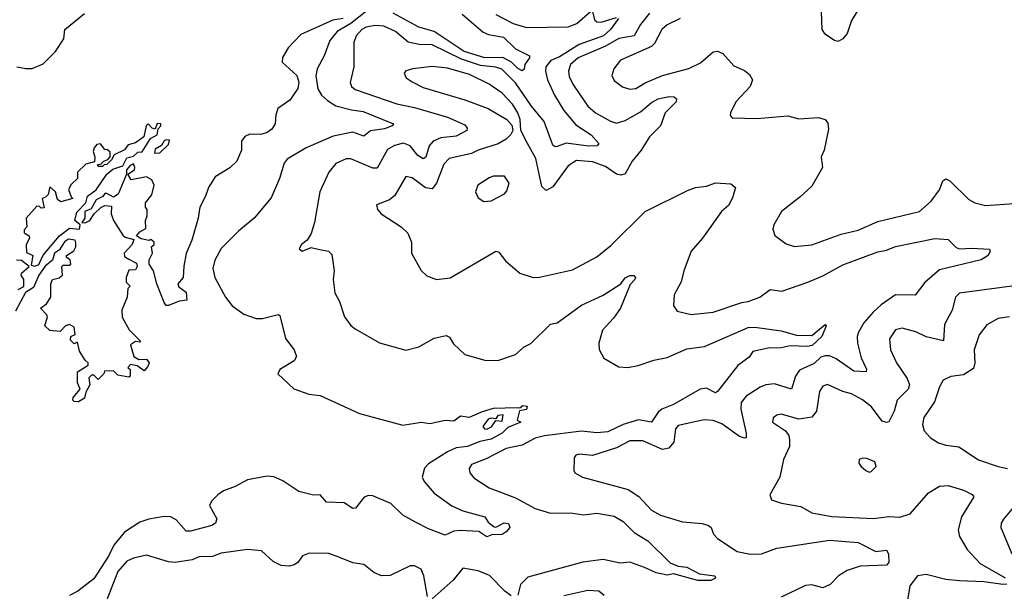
# Model space of a CAD drawing. Extents: x 1954683 to 2060285, y 904798 to 1016299.
# Tile 371 of 472: x 2004108 to 2008591, y 1005805 to 1008409. Entities that reach past the tile are written whole.
import ezdxf

# ---------------------------------------------------------------- set-up
doc = ezdxf.new("R2010")
doc.units = 0

msp = doc.modelspace()

# ---------------------------------------------------------------- linework, layer by layer
at = {"layer": '0CON10XD'}
for points in [[(2008000.6, 1008579.4), (2007895.3, 1008405), (2007875, 1008345.6), (2007855, 1008321.5), (2007835, 1008310.6), (2007815, 1008316.7), (2007775, 1008343.5), (2007761.1, 1008365), (2007756.4, 1008485)], [(2005725, 1008477.8), (2005615, 1008391.2), (2005553.6, 1008355), (2005519.2, 1008315), (2005494, 1008245), (2005461.8, 1008185), (2005456.2, 1008153.8), (2005464.8, 1008094.8), (2005481.2, 1008065), (2005508.3, 1008041.7), (2005547.1, 1008017.1), (2005618.3, 1007998.3), (2005671.5, 1007991.5), (2005810, 1007935), (2005803.3, 1007925), (2005768.3, 1007911.7), (2005705, 1007902.2), (2005675, 1007878.9), (2005625, 1007897.3), (2005535, 1007878.1), (2005412.5, 1007825), (2005325, 1007774.2), (2005311.1, 1007755), (2005290.4, 1007685), (2005251.9, 1007598.1), (2005175.6, 1007505), (2005104.1, 1007445.9), (2005025, 1007367.1), (2004996.2, 1007313.8), (2004987.5, 1007275), (2004995.5, 1007235), (2005044.5, 1007145), (2005075.3, 1007105.3), (2005127.8, 1007067.8), (2005185, 1007047.8), (2005212.7, 1007047.3), (2005285, 1007065.8), (2005292, 1007062), (2005317.2, 1006957.2), (2005356.9, 1006905), (2005368, 1006875), (2005356.7, 1006855), (2005292, 1006815), (2005282.9, 1006795), (2005355, 1006727.1), (2005423.4, 1006703.4), (2005475, 1006697.5), (2005655, 1006615.5), (2005851.7, 1006561.7), (2005935, 1006575.4), (2005975, 1006570), (2006045, 1006584), (2006085, 1006582), (2006115, 1006603.8), (2006155, 1006597.5), (2006215, 1006624.4), (2006265, 1006638.9), (2006371.7, 1006641.7), (2006385, 1006640), (2006398.3, 1006651.7), (2006417.5, 1006647.5), (2006415, 1006633.3), (2006383.3, 1006626.7), (2006373.3, 1006585), (2006390, 1006575), (2006329.7, 1006550.3), (2006304, 1006525), (2006255, 1006497.7), (2006202.7, 1006487.2), (2006145.8, 1006465), (2006095, 1006458.8), (2006055, 1006440.7), (2005968.6, 1006385), (2005951.3, 1006365), (2005940.6, 1006325), (2005948.5, 1006305), (2005995, 1006251.1), (2006075, 1006194.6), (2006125, 1006171.9), (2006225, 1006143.3), (2006240, 1006120), (2006268.3, 1006098.3), (2006275, 1006096.2), (2006313.3, 1006116.7), (2006333.7, 1006113.7), (2006338.9, 1006095), (2006322.5, 1006075), (2006305, 1006062.8), (2006257.5, 1006062.5), (2006235, 1006053.6), (2006197.8, 1006077.8), (2006112.4, 1006082.4), (2006085, 1006078.2), (2006045, 1006060), (2005968.8, 1006088.8), (2005909.1, 1006119.1), (2005852.2, 1006152.2), (2005797.7, 1006205), (2005715, 1006239.2), (2005695, 1006241.8), (2005676.6, 1006233.4), (2005636.6, 1006183.4), (2005625, 1006182), (2005585, 1006207.5), (2005505, 1006210.6), (2005475, 1006244.2), (2005445, 1006242.8), (2005379, 1006259), (2005305, 1006308.7), (2005265, 1006326.9), (2005235, 1006328.6), (2005145, 1006312), (2005088.2, 1006281.8), (2005035, 1006262.4), (2005010.3, 1006245), (2004981.5, 1006215), (2004972.5, 1006195), (2005005.7, 1006135), (2004998.6, 1006115), (2004982.9, 1006105), (2004885, 1006078.4), (2004865, 1006078.9), (2004820.1, 1006130.1), (2004793.7, 1006143.7), (2004765, 1006145.8), (2004695, 1006133.8), (2004655, 1006120.3), (2004585, 1006073.9), (2004535.9, 1006015), (2004511.2, 1005965), (2004445, 1005861.6), (2004371.5, 1005805), (2004335, 1005785.3)], [(2004095, 1008193.8), (2004135, 1008186.7), (2004165, 1008186.7), (2004215, 1008208.8), (2004271.2, 1008265), (2004308.3, 1008321.7), (2004312.5, 1008365), (2004403.1, 1008436.9)], [(2006121.6, 1008435), (2006218.1, 1008351.9), (2006241.8, 1008341.8), (2006310.3, 1008330.3), (2006365, 1008277.2), (2006429.2, 1008245), (2006428.9, 1008235), (2006407.8, 1008205), (2006405, 1008184), (2006395, 1008175.5), (2006375, 1008186.9), (2006346.2, 1008216.2), (2006307.1, 1008237.1), (2006225, 1008236.1), (2006131.7, 1008265), (2005995, 1008355.7), (2005925, 1008375.6), (2005808.4, 1008438.4)], [(2006275, 1008433.2), (2006355, 1008391.6), (2006415, 1008374.3), (2006605, 1008376), (2006645, 1008392.4), (2006706.7, 1008446.7)], [(2006975, 1008439.4), (2006935, 1008387.8), (2006905, 1008335.8), (2006835, 1008324.1), (2006775, 1008288.3), (2006650.9, 1008235), (2006615, 1008205.3), (2006605.9, 1008175.9), (2006609.8, 1008149.7), (2006625.4, 1008115), (2006657.8, 1008067.8)], [(2006715, 1008446.9), (2006725, 1008408.8), (2006735, 1008398.9), (2006755, 1008398.5), (2006825, 1008418.5)], [(2005580.9, 1008415), (2005532.7, 1008407.3), (2005387.9, 1008342.1), (2005329.2, 1008280.8), (2005303.6, 1008236.4), (2005303.3, 1008215), (2005370, 1008155), (2005378.5, 1008125), (2005373.3, 1008095), (2005337.7, 1008042.3), (2005283.3, 1008005), (2005273.9, 1007976.1), (2005271.2, 1007935), (2005255, 1007910), (2005233.8, 1007895), (2005205, 1007886.2), (2005155, 1007888.1), (2005132.7, 1007877.3), (2005117.5, 1007855), (2005118, 1007815), (2005096.7, 1007765), (2005065, 1007733.8), (2004997.4, 1007692.6), (2004967.1, 1007645), (2004954.3, 1007605), (2004928.1, 1007555), (2004920, 1007505), (2004891.1, 1007405), (2004865.4, 1007344.6), (2004854.5, 1007285.5), (2004852.5, 1007235), (2004827.5, 1007205), (2004831.7, 1007191.7), (2004865, 1007167.5), (2004868.8, 1007131.2), (2004833, 1007127), (2004785, 1007107.5), (2004775, 1007107.5), (2004765, 1007120), (2004731.2, 1007205), (2004717.5, 1007265), (2004697.5, 1007295), (2004697.5, 1007315), (2004712.5, 1007345), (2004707.5, 1007375), (2004720, 1007385), (2004720, 1007395), (2004705, 1007407.5), (2004695, 1007402.5), (2004660, 1007410), (2004640, 1007425), (2004655, 1007442.5), (2004682.5, 1007457.5), (2004680, 1007495), (2004687.5, 1007515), (2004687.5, 1007545), (2004680, 1007555), (2004680, 1007575), (2004709.5, 1007610.5), (2004720, 1007655), (2004709.5, 1007679.5), (2004685, 1007693.8), (2004615, 1007680), (2004600, 1007705), (2004630, 1007725), (2004632.5, 1007735), (2004625, 1007752.5), (2004610, 1007745), (2004594.2, 1007725.8), (2004593.3, 1007705), (2004556.4, 1007613.6), (2004535, 1007600), (2004505, 1007617.5), (2004495, 1007616.7), (2004486.7, 1007603.3), (2004455, 1007588.8), (2004432.3, 1007547.7), (2004404.3, 1007535.7), (2004404.2, 1007505), (2004390, 1007485), (2004406.1, 1007483.9), (2004426.4, 1007493.6), (2004446.7, 1007525), (2004476.4, 1007553.6), (2004495, 1007562.5), (2004525, 1007560), (2004523.3, 1007525), (2004534.1, 1007494.1), (2004577, 1007427), (2004588.3, 1007418.3), (2004627.5, 1007407.5), (2004620, 1007385), (2004582.5, 1007345), (2004585, 1007330), (2004605, 1007317.5)], [(2006833.8, 1008415), (2006798.3, 1008365), (2006766.1, 1008335), (2006655, 1008296), (2006565, 1008239.3), (2006526.3, 1008223.7), (2006503.3, 1008195), (2006501, 1008175), (2006510.7, 1008135), (2006543.3, 1008065), (2006585.8, 1007995), (2006640.5, 1007930.5), (2006710, 1007885), (2006744, 1007845), (2006737.5, 1007835), (2006697.4, 1007832.6), (2006596.4, 1007846.4), (2006555, 1007830.8), (2006545, 1007829.5), (2006535, 1007838.1), (2006496.2, 1007945), (2006438.6, 1008015), (2006365, 1008122), (2006303.2, 1008183.2), (2006275, 1008193.2), (2006205, 1008200.7), (2006119.5, 1008229.5), (2005985, 1008294.4), (2005926.6, 1008296.6), (2005876.6, 1008306.6), (2005818.8, 1008355), (2005765, 1008380.3), (2005725, 1008383.4), (2005685, 1008375.2), (2005665, 1008364.1), (2005639.1, 1008335), (2005629.1, 1008305), (2005628.9, 1008195), (2005613, 1008123), (2005618.9, 1008105), (2005635, 1008090.9), (2005824.7, 1008025.3), (2005905, 1008009.5), (2006055, 1007965.3), (2006135, 1007929.4), (2006145.7, 1007915), (2006144.2, 1007905), (2006095, 1007878.2), (2006025, 1007871.1), (2005989.6, 1007855), (2005972.7, 1007835), (2005956.7, 1007783.3), (2005945, 1007774.6), (2005921, 1007791), (2005885, 1007834.7), (2005855, 1007846.7), (2005813.4, 1007836.6), (2005781.7, 1007818.3), (2005735, 1007732.1), (2005715, 1007732.1), (2005615, 1007775.3), (2005593.8, 1007775), (2005546.5, 1007753.5), (2005514.5, 1007715), (2005474.5, 1007625), (2005449.4, 1007485), (2005434.2, 1007435), (2005416.1, 1007403.9), (2005390, 1007385), (2005380, 1007365), (2005393.9, 1007353.9), (2005435, 1007371.2), (2005465.8, 1007364.2), (2005513.9, 1007353.9), (2005529.5, 1007339.5), (2005538.9, 1007265), (2005534.2, 1007225), (2005542, 1007165), (2005564, 1007125), (2005586, 1007055), (2005615.8, 1007015.8), (2005635, 1007001.2), (2005746.4, 1006936.4), (2005865, 1006903.8), (2005925, 1006919.2), (2005995, 1006958.1), (2006050, 1006970), (2006065, 1006963.3), (2006082.6, 1006932.6), (2006135, 1006884.3), (2006225, 1006857.5), (2006285, 1006856), (2006365, 1006884), (2006405, 1006919.2), (2006435, 1006933.1), (2006525, 1007022.2), (2006555, 1007028.5), (2006665, 1007108.8), (2006765, 1007154.4), (2006845, 1007205.7), (2006865, 1007232.5), (2006885, 1007243.8), (2006903.5, 1007243.5), (2006911.1, 1007235), (2006908.2, 1007225), (2006887.5, 1007202.5), (2006843.6, 1007095), (2006811.1, 1007048.9), (2006761.1, 1006995), (2006744.4, 1006935), (2006746.6, 1006906.6), (2006767, 1006867), (2006835, 1006827.1), (2006876.3, 1006823.7), (2006923, 1006833), (2006995, 1006857.3), (2007055, 1006869.6), (2007145, 1006908.9), (2007225, 1006920.4), (2007425, 1007006.2), (2007455, 1007008.2), (2007575, 1006991.1), (2007645, 1006971.9), (2007715, 1006971), (2007775, 1007020.6), (2007780, 1007015), (2007760.4, 1006965), (2007715.9, 1006925), (2007695, 1006920.6), (2007615, 1006923.1), (2007575, 1006914.4), (2007515, 1006912.9), (2007445, 1006897.5), (2007428.3, 1006871.7), (2007376.8, 1006833.2), (2007285, 1006715.6), (2007275, 1006709.5), (2007235, 1006730.5), (2007205.7, 1006725), (2007085, 1006655.8), (2007031.2, 1006635), (2007015, 1006621.2), (2006985, 1006574.6), (2006925, 1006585.4), (2006855, 1006564.6), (2006785, 1006531.5), (2006735, 1006526.1), (2006665.9, 1006534.1), (2006496.6, 1006513.4), (2006455, 1006502.2), (2006395, 1006470.6), (2006323.1, 1006455), (2006231.5, 1006408.5), (2006165, 1006383.1), (2006153.6, 1006363.6), (2006156.9, 1006345), (2006175, 1006321.4), (2006245, 1006275.5), (2006365, 1006231.3), (2006455, 1006182.3), (2006525, 1006160), (2006615, 1006162.7), (2006675, 1006153.3), (2006735, 1006161.1), (2006815, 1006147.5), (2006855, 1006122.9), (2006905, 1006072), (2006967.8, 1006035), (2007069.2, 1005935), (2007105, 1005919.1), (2007145, 1005914.6), (2007203.6, 1005883.6), (2007272, 1005875), (2007275.8, 1005865), (2007255, 1005853.5), (2007195, 1005853.8), (2007085, 1005884.7), (2007055, 1005878.8), (2007005, 1005889.3), (2006952.8, 1005912.8), (2006885, 1005936.8), (2006842.2, 1005932.2), (2006765, 1005950.3), (2006672.4, 1005937.6), (2006421.2, 1005868.8), (2006387.8, 1005835), (2006375, 1005787.5)], [(2007115.3, 1008415), (2007055, 1008386.5), (2007031.8, 1008365), (2006998.7, 1008301.3), (2006985, 1008286.9), (2006842.5, 1008225), (2006812.9, 1008185), (2006804.3, 1008154.3), (2006815, 1008132), (2006852.6, 1008102.6), (2006885, 1008092.7), (2006913.3, 1008095), (2006955, 1008121.2), (2007035, 1008155.5), (2007155, 1008187.1), (2007206.7, 1008213.3), (2007265, 1008263.1), (2007285, 1008265.7), (2007308.6, 1008255), (2007358.7, 1008198.7), (2007407.2, 1008177.2), (2007430.2, 1008160.2), (2007444, 1008135), (2007434, 1008105), (2007368.8, 1008035), (2007343.3, 1007985), (2007343, 1007973), (2007351.7, 1007961.7), (2007465, 1007959.2), (2007605, 1007971.1), (2007655, 1007957.5), (2007744.2, 1007964.2), (2007775, 1007954.2), (2007787.2, 1007937.2), (2007790.3, 1007909.7), (2007770, 1007815), (2007757.1, 1007785), (2007762.9, 1007735), (2007715, 1007650), (2007659.3, 1007600.7), (2007575.8, 1007535), (2007541.2, 1007475), (2007536.2, 1007455), (2007546, 1007426), (2007597.3, 1007387.3), (2007635, 1007376), (2007715, 1007383.5), (2007848.1, 1007431.9), (2007925, 1007449.6), (2008015, 1007489.1), (2008205, 1007534.6), (2008257.3, 1007582.7), (2008295.8, 1007634.2), (2008311.1, 1007675), (2008325, 1007684.4), (2008342.5, 1007675), (2008429.8, 1007589.8), (2008456.7, 1007575), (2008505, 1007562.7), (2008635, 1007571.2)], [(2006657.8, 1008067.8), (2006694.6, 1008015), (2006728.9, 1007985), (2006797.1, 1007947.1), (2006825, 1007938.3), (2006865, 1007949.2), (2006935, 1007989.7), (2006985, 1008031.6), (2007015, 1008048.1), (2007065, 1008060), (2007087.1, 1008057.1), (2007097.9, 1008047.9), (2007096.9, 1008035), (2007045.9, 1007985), (2007025.3, 1007925), (2006975.3, 1007875), (2006937.5, 1007815), (2006895.9, 1007765), (2006865, 1007706.7), (2006845, 1007700.4), (2006825, 1007705.3), (2006775, 1007740.2), (2006715, 1007762.3), (2006642.1, 1007767.9), (2006605, 1007743.3), (2006535, 1007648.2), (2006505, 1007630.5), (2006485, 1007648.6), (2006457.5, 1007777.5), (2006418.7, 1007848.7), (2006389.5, 1007905), (2006386.2, 1007955), (2006375.3, 1007985), (2006351.8, 1008025), (2006305, 1008074.6), (2006245.6, 1008115), (2006155, 1008160), (2006055, 1008188.1), (2005985, 1008195.4), (2005897.5, 1008185), (2005865, 1008175.8), (2005858.8, 1008165), (2005868, 1008145), (2005895, 1008125.6), (2005945, 1008100.4), (2006135, 1008044.7), (2006240, 1008005), (2006325.8, 1007955), (2006349.1, 1007929.1), (2006353.3, 1007905), (2006343.8, 1007886.2), (2006322.9, 1007865), (2006286.8, 1007843.2), (2006195, 1007814.7), (2006165, 1007799.2), (2006063.4, 1007776.6), (2006038.7, 1007751.3), (2006005.9, 1007665), (2005985, 1007638.5), (2005955, 1007642.5), (2005895, 1007688.2), (2005865, 1007694.2), (2005815, 1007608.6), (2005791.3, 1007588.7), (2005732.5, 1007565), (2005736.7, 1007545), (2005753.3, 1007525), (2005845, 1007466), (2005875, 1007436.2), (2005890.8, 1007395), (2005891.2, 1007345), (2005935.9, 1007265.9), (2005961.7, 1007241.7), (2006005, 1007225.8), (2006067.4, 1007232.6), (2006275, 1007354), (2006289.7, 1007349.7), (2006320.2, 1007310.2), (2006385, 1007254.2), (2006445, 1007234.3), (2006474.4, 1007235.6), (2006625, 1007269.5), (2006735, 1007329.2), (2006799.1, 1007380.9), (2006955.3, 1007534.7), (2007148.3, 1007631.7), (2007184.3, 1007644.3), (2007235, 1007651.1), (2007275, 1007665.6), (2007345, 1007662), (2007366.2, 1007645), (2007352.9, 1007597.1), (2007335, 1007563.3), (2007302.5, 1007535), (2007215.9, 1007414.1), (2007164.4, 1007355), (2007131.5, 1007265), (2007120, 1007215), (2007087.1, 1007155), (2007083.8, 1007105), (2007100.9, 1007080.9), (2007165, 1007065.6), (2007265, 1007076.2), (2007395, 1007120.7), (2007425, 1007125.4), (2007477.5, 1007145), (2007525, 1007179.1), (2007578, 1007172), (2007696.8, 1007213.2), (2007765, 1007242.1), (2007855, 1007292.6), (2008015, 1007351.8), (2008055, 1007359.2), (2008095, 1007376.2), (2008275, 1007411.8), (2008335, 1007408.1), (2008371.5, 1007371.5), (2008387.5, 1007365), (2008445, 1007368.8), (2008523.2, 1007363.2), (2008526.2, 1007355), (2008517.6, 1007335), (2008485, 1007315.3), (2008295, 1007270), (2008228.8, 1007211.2), (2008185, 1007153.3), (2008095, 1007155.4), (2008030, 1007110), (2007994.1, 1007075.9), (2007951.6, 1007028.4), (2007926.9, 1006985), (2007921.1, 1006965), (2007922.9, 1006935), (2007938.7, 1006868.7), (2007963.9, 1006816.1), (2007962.5, 1006805), (2007905, 1006807.5), (2007825, 1006864.3), (2007795, 1006876.9), (2007775, 1006878.1), (2007755, 1006871.5), (2007725, 1006842.2), (2007657.8, 1006812.2), (2007640.6, 1006785), (2007622.5, 1006725), (2007545, 1006750.3), (2007505, 1006745.3), (2007479.5, 1006735), (2007416.1, 1006693.9), (2007392.7, 1006665), (2007391.2, 1006635), (2007415.4, 1006524.6), (2007415.5, 1006504.5), (2007408.2, 1006501.8), (2007385, 1006510), (2007305, 1006567.4), (2007265, 1006582.6), (2007224.7, 1006585.3), (2007105, 1006560), (2007094.1, 1006545), (2007085.7, 1006484.3), (2007063, 1006457), (2007035, 1006451), (2006945, 1006489.7), (2006885, 1006490.8), (2006825, 1006458.9), (2006715, 1006423.1), (2006655, 1006429.1), (2006640, 1006425), (2006632.7, 1006412.7), (2006631.2, 1006355), (2006636, 1006345), (2006670, 1006325), (2006877.8, 1006267.8), (2006926.5, 1006236.5), (2006985, 1006173.8), (2007025, 1006150.9), (2007125, 1006120.6), (2007215, 1006114.3), (2007243.3, 1006105), (2007256, 1006095), (2007266.9, 1006065), (2007284.4, 1006045), (2007375, 1005985.3), (2007435, 1005974.2), (2007485, 1005975.4), (2007555, 1006001.8), (2007585, 1006006.4), (2007795, 1006037.1), (2007925, 1006026.7), (2008005.6, 1005985.6), (2008055, 1005992), (2008062.9, 1005975), (2008064.4, 1005935.6), (2008055, 1005923.8), (2007935, 1005919.1), (2007875, 1005899.6), (2007835.3, 1005874.7), (2007797.8, 1005835), (2007765, 1005820.5), (2007715, 1005833.9), (2007685, 1005831.8), (2007575, 1005777.5)], [(2004176.2, 1007286.2), (2004195, 1007294.2), (2004214.4, 1007335.6), (2004288, 1007425), (2004335, 1007459.4), (2004380, 1007455), (2004382.5, 1007475), (2004359.2, 1007495), (2004368.3, 1007531.7), (2004409.2, 1007575), (2004416.7, 1007605), (2004455.5, 1007634.5), (2004504.1, 1007705.9), (2004531.2, 1007728.8), (2004577.3, 1007742.7), (2004595, 1007779.2), (2004625, 1007788), (2004645, 1007806.2), (2004665, 1007807.5), (2004702.7, 1007867.3), (2004733.3, 1007885), (2004738.3, 1007911.7), (2004750, 1007925), (2004750, 1007935), (2004733.3, 1007936.7), (2004725, 1007910), (2004710, 1007915), (2004692.5, 1007935), (2004684, 1007925), (2004673.3, 1007875), (2004635, 1007848.8), (2004600.8, 1007839.2), (2004585, 1007816.7), (2004537, 1007793), (2004525, 1007770), (2004505, 1007750), (2004491.7, 1007748.3), (2004485, 1007740), (2004465, 1007740), (2004461.7, 1007748.3), (2004478.3, 1007751.7), (2004490, 1007765), (2004508.3, 1007771.7), (2004520, 1007785), (2004520, 1007805), (2004507, 1007817), (2004495, 1007817.5), (2004475, 1007843.8), (2004459.5, 1007840.5), (2004446.2, 1007825), (2004441.7, 1007808.3), (2004450, 1007785), (2004448.3, 1007761.7), (2004409.3, 1007750.7), (2004370, 1007715), (2004370, 1007685), (2004341.7, 1007658.3), (2004330, 1007635), (2004341.7, 1007601.7), (2004350, 1007595), (2004295, 1007580), (2004279.3, 1007589.3), (2004270, 1007625), (2004245, 1007647.5), (2004237, 1007613), (2004225, 1007600), (2004210, 1007595), (2004218.3, 1007551.7), (2004205, 1007550), (2004198.3, 1007558.3), (2004185, 1007560), (2004137.5, 1007505), (2004140, 1007465), (2004128.3, 1007451.7), (2004128.3, 1007438.3), (2004150, 1007425), (2004152.5, 1007415), (2004137, 1007383), (2004138.3, 1007348.3), (2004167.5, 1007335), (2004160, 1007290), (2004176.2, 1007286.2)], [(2004721.7, 1007801.7), (2004745, 1007802.5), (2004785, 1007840), (2004790, 1007860), (2004775, 1007862.5), (2004765, 1007856.7), (2004753.6, 1007836.4), (2004725, 1007820), (2004721.7, 1007801.7)], [(2006220.7, 1007580.7), (2006255, 1007584), (2006315, 1007616.2), (2006325, 1007630), (2006335.7, 1007665), (2006315, 1007695.8), (2006265, 1007695.6), (2006245, 1007689.2), (2006193.8, 1007655), (2006183.3, 1007625), (2006195, 1007597.5), (2006220.7, 1007580.7)], [(2004605, 1007317.5), (2004639.3, 1007299.3), (2004642.5, 1007285), (2004635, 1007270), (2004605, 1007267.5), (2004592.5, 1007235), (2004593, 1007213), (2004610, 1007195), (2004600, 1007185), (2004596.7, 1007145), (2004573.3, 1007085), (2004573.6, 1007053.6), (2004606.7, 1006996.7), (2004657.5, 1006945), (2004655, 1006940), (2004635, 1006942.5), (2004612.5, 1006927.5), (2004627.5, 1006875), (2004650.7, 1006860.7), (2004685, 1006862.5), (2004697.5, 1006845), (2004691.7, 1006828.3), (2004675, 1006810), (2004641.7, 1006831.7), (2004611.7, 1006838.3), (2004600, 1006825), (2004610, 1006815), (2004610, 1006785), (2004605, 1006780), (2004555, 1006790), (2004535, 1006810), (2004493, 1006807), (2004490, 1006795), (2004465, 1006770), (2004445, 1006790), (2004435, 1006790), (2004423, 1006777), (2004427.5, 1006745), (2004408.3, 1006711.7), (2004402.5, 1006685), (2004375, 1006667.5), (2004355, 1006670), (2004350, 1006675), (2004351.7, 1006688.3), (2004382.5, 1006725), (2004370, 1006755), (2004370, 1006805), (2004420, 1006835), (2004420, 1006845), (2004405, 1006857.5), (2004379.3, 1006899.3), (2004370, 1006940), (2004355, 1006932.5), (2004338.3, 1006948.3), (2004340, 1006965), (2004360, 1006975), (2004355, 1007007.5), (2004335, 1007020), (2004316.4, 1007013.6), (2004291.7, 1006988.3), (2004245, 1006992.5), (2004222.5, 1007015), (2004233.8, 1007055), (2004231.2, 1007065), (2004202.5, 1007095), (2004230, 1007115), (2004250, 1007145), (2004250, 1007205), (2004257.5, 1007225), (2004287, 1007233), (2004302.5, 1007245), (2004300, 1007285), (2004305, 1007290), (2004335, 1007290), (2004340, 1007295), (2004337.5, 1007315), (2004320, 1007325), (2004320, 1007335), (2004353.6, 1007356.4), (2004363.3, 1007375), (2004363, 1007393), (2004360, 1007405), (2004330.3, 1007409.7), (2004312.2, 1007397.8), (2004288.8, 1007361.2), (2004266.2, 1007345), (2004257, 1007313), (2004223.6, 1007286.4), (2004194.6, 1007245.4), (2004170.3, 1007189.7), (2004133.3, 1007166.7), (2004088.5, 1007081.5)], [(2004100.5, 1007179.5), (2004125.8, 1007194.2), (2004127.1, 1007225), (2004113.8, 1007245), (2004115.8, 1007255), (2004150, 1007285), (2004115, 1007312.5), (2004093, 1007313)], [(2008625, 1007194.6), (2008386.8, 1007163.2), (2008367.8, 1007145), (2008352.7, 1007085), (2008319.1, 1007020.9), (2008314.5, 1006945.5), (2008235, 1006963.6), (2008187.6, 1006987.6), (2008125.6, 1007004.4), (2008095, 1006995.7), (2008067.5, 1006955), (2008072.7, 1006905), (2008099.2, 1006845), (2008148.9, 1006775), (2008158.5, 1006745), (2008152.9, 1006725), (2008102.4, 1006675), (2008090, 1006625), (2008065, 1006576.5), (2008055, 1006573.1), (2008035, 1006579.6), (2007986, 1006645), (2007945, 1006676.4), (2007895, 1006703.9), (2007855, 1006715.3), (2007785, 1006747.7), (2007765, 1006738.9), (2007749.1, 1006715), (2007735.3, 1006625), (2007715, 1006597.9), (2007655, 1006589.1), (2007575, 1006611.8), (2007555, 1006607.8), (2007538, 1006595), (2007536, 1006575), (2007595, 1006535.7), (2007609.1, 1006515), (2007612.9, 1006495), (2007612.3, 1006465), (2007585.8, 1006405), (2007569.2, 1006325), (2007523.8, 1006245), (2007531.2, 1006221.2), (2007575.7, 1006205.7), (2007665, 1006191.1), (2007715, 1006162.2), (2007806.2, 1006146.2), (2007995, 1006136.8), (2008065, 1006146.2), (2008115, 1006142.2), (2008161.8, 1006158.2), (2008245, 1006253.5), (2008295, 1006283.6), (2008335, 1006287.3), (2008405, 1006265.6), (2008445, 1006245.8), (2008452, 1006235), (2008395.3, 1006144.7), (2008380.9, 1006085), (2008386.2, 1006055), (2008421.1, 1005995), (2008481.1, 1005931.1), (2008595, 1005865.3)], [(2008615, 1007054.6), (2008562.1, 1007047.9), (2008510.5, 1007019.5), (2008476.6, 1006973.4), (2008453.8, 1006905), (2008457.1, 1006845), (2008449.8, 1006820.2), (2008405, 1006790.9), (2008347.2, 1006782.8), (2008312.8, 1006767.2), (2008295, 1006736.7), (2008272.7, 1006667.3), (2008225, 1006596.2), (2008217.8, 1006565), (2008225.5, 1006535.5), (2008255, 1006504), (2008290.9, 1006480.9), (2008325, 1006470), (2008383.7, 1006463.7), (2008474, 1006404), (2008562.9, 1006372.9), (2008605, 1006364.6)], [(2006235, 1006543.3), (2006255.3, 1006554.7), (2006275, 1006582.5), (2006305, 1006580), (2006309.2, 1006609.2), (2006285, 1006606), (2006275, 1006590), (2006255, 1006594.3), (2006240.4, 1006589.6), (2006215.8, 1006555), (2006224.5, 1006544.5), (2006235, 1006543.3)], [(2007975, 1006347.5), (2007985, 1006351.2), (2008007.3, 1006372.7), (2008001.2, 1006395), (2007965, 1006409.2), (2007945, 1006411.2), (2007930, 1006405), (2007928.3, 1006388.3), (2007937.5, 1006375), (2007960, 1006355), (2007975, 1006347.5)], [(2008632.3, 1006187.7), (2008586.9, 1006133.1), (2008576.7, 1006115), (2008574.5, 1006095), (2008625.4, 1005975)], [(2005965, 1005781.2), (2005947.1, 1005875), (2005936, 1005905), (2005905, 1005921.2), (2005885, 1005920), (2005795, 1005876), (2005755, 1005875.6), (2005720.3, 1005890.3), (2005675, 1005926.9), (2005625, 1005934.4), (2005560.7, 1005960.7), (2005515, 1005976.7), (2005425, 1005978.1), (2005395, 1005965.8), (2005373.9, 1005936.1), (2005357.5, 1005925), (2005335, 1005918.8), (2005298.3, 1005921.7), (2005261.1, 1005941.1), (2005209.1, 1005989.1), (2005145.5, 1005995.5), (2005025, 1005979.2), (2004985, 1005964), (2004925, 1005961.4), (2004892.2, 1005947.8), (2004815.9, 1005935.9), (2004785, 1005939.2), (2004685, 1005969.2), (2004625, 1005955.7), (2004595, 1005941.4), (2004554, 1005895), (2004501.3, 1005758.7)], [(2006345, 1005784.2), (2006316.9, 1005805), (2006246.2, 1005876.2), (2006195, 1005897.5), (2006125, 1005910), (2006081.2, 1005855), (2005985, 1005770.6)], [(2008387.2, 1005852.8), (2008325, 1005858.3), (2008235, 1005881.8), (2008195.2, 1005874.7), (2008160.4, 1005829.6), (2008143.1, 1005716.9)], [(2008602.6, 1005837.4), (2008584.6, 1005835.4), (2008498.3, 1005848.3), (2008387.2, 1005852.8)], [(2006768.5, 1005785), (2006744.6, 1005804.6), (2006695, 1005808.9), (2006585.4, 1005784.6)]]:
    msp.add_lwpolyline(points, dxfattribs=at)

doc.saveas('drawing.dxf')
